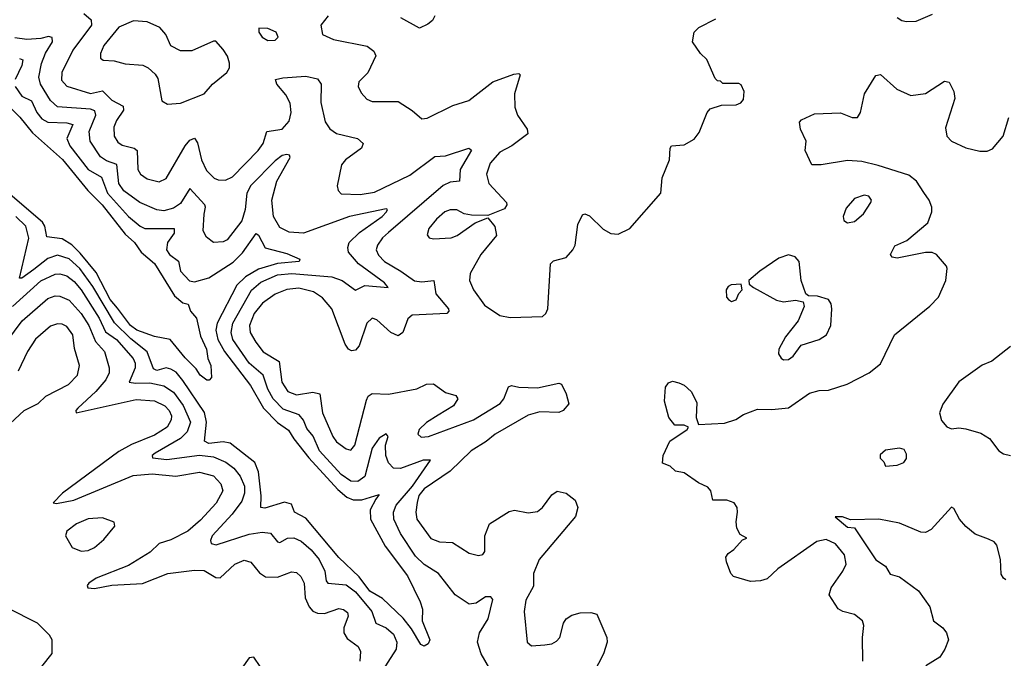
# Model space of a CAD drawing. Extents: x 1603745 to 1745082, y 385868 to 533966.
# Tile 578 of 646: x 1648465 to 1652628, y 486717 to 489418. Entities that reach past the tile are written whole.
import ezdxf

# ---------------------------------------------------------------- set-up
doc = ezdxf.new("R2010")
doc.units = 0

msp = doc.modelspace()

# ---------------------------------------------------------------- linework, layer by layer
at = {"layer": '0CON20XD'}
for points in [[(1648736, 489445), (1648768, 489418), (1648768.4, 489395), (1648690.6, 489289.4), (1648643.3, 489195), (1648642.4, 489162.4), (1648665, 489136.6), (1648765, 489106.6), (1648815, 489116.7), (1648855, 489077.3), (1648902.7, 489052.7), (1648904.7, 489035), (1648875, 488992.5), (1648863.8, 488963.8), (1648864.5, 488925.5), (1648880, 488900), (1648898.1, 488888.1), (1648949.4, 488875), (1648962, 488865), (1648965, 488784), (1648976.5, 488765), (1649005, 488745.4), (1649055, 488732.9), (1649085, 488746.5), (1649164.8, 488885.2), (1649185, 488908.2), (1649205, 488916.5), (1649217.6, 488897.6), (1649234.1, 488825), (1649255, 488780.9), (1649287.9, 488747.9), (1649305, 488740.4), (1649335, 488739.2), (1649365, 488753.8), (1649473.4, 488865), (1649495.3, 488895), (1649510.5, 488945), (1649575, 488954.6), (1649605, 488989.2), (1649612.8, 489025), (1649608.7, 489065), (1649590.8, 489100.8), (1649551.9, 489145), (1649547.5, 489165), (1649577.2, 489172.8), (1649675, 489180), (1649725, 489168.2), (1649739.6, 489145), (1649738, 489068), (1649756.7, 488986.7), (1649776.2, 488956.2), (1649805, 488937.5), (1649894, 488915), (1649918, 488895), (1649910, 488875), (1649843.1, 488825), (1649826.1, 488803.9), (1649807.3, 488715), (1649811.4, 488695), (1649825, 488682.2), (1649905, 488678.8), (1649965, 488688.6), (1650115, 488761), (1650220.5, 488839.5), (1650265, 488842.7), (1650364.1, 488874.1), (1650375.9, 488865.9), (1650328.2, 488785), (1650324.6, 488735.4), (1650285, 488731), (1650255, 488716.4), (1650025, 488517.9), (1649998.9, 488495), (1649977.7, 488465), (1649973.1, 488445), (1649982, 488422), (1650007.5, 488395), (1650077.3, 488355), (1650135, 488313.2), (1650165, 488308.8), (1650216, 488315), (1650225, 488259.2), (1650278.1, 488195), (1650279.2, 488185), (1650271.2, 488175), (1650125, 488168.9), (1650106.6, 488153.4), (1650085.6, 488095), (1650065, 488081.5), (1650035, 488095.5), (1649975, 488149.2), (1649955, 488155.8), (1649933.5, 488135), (1649901.2, 488038.8), (1649885, 488020.6), (1649867.9, 488017.9), (1649855, 488024.4), (1649840.8, 488045), (1649785.2, 488195.2), (1649745, 488241.5), (1649707.1, 488267.1), (1649645, 488282.3), (1649595, 488276.2), (1649545, 488257.7), (1649491.3, 488218.7), (1649457.2, 488175), (1649436.5, 488125), (1649440, 488095), (1649463.4, 488053.4), (1649495, 488012.9), (1649561.7, 487971.7), (1649574.1, 487885), (1649599.3, 487845), (1649635, 487830.7), (1649705, 487842), (1649734.8, 487834.8), (1649745.3, 487755), (1649789.2, 487655), (1649805, 487633.1), (1649845, 487602.1), (1649865, 487597.8), (1649882.2, 487617.8), (1649930.9, 487809.1), (1649938.5, 487825), (1649955, 487836.9), (1650025, 487834.6), (1650145, 487856.9), (1650185.7, 487875.7), (1650215, 487878.1), (1650265, 487840.6), (1650308.9, 487828.9), (1650318, 487815), (1650299.2, 487785), (1650234.2, 487745.8), (1650185, 487714.3), (1650154.4, 487685), (1650148, 487665), (1650162.2, 487652.2), (1650193.3, 487655), (1650384.2, 487725), (1650496.5, 487795), (1650512.3, 487815), (1650532, 487865), (1650545, 487870.8), (1650575, 487863.3), (1650655, 487861.1), (1650745, 487881.2), (1650755.8, 487875.8), (1650776, 487835), (1650786.4, 487793.6), (1650762.5, 487765), (1650745, 487756.2), (1650665, 487759.3), (1650615, 487745.2), (1650475, 487665.3), (1650436.8, 487633.2), (1650374.1, 487595), (1650285, 487508.4), (1650175, 487434.1), (1650152.8, 487405), (1650145.6, 487375.6), (1650140.3, 487335), (1650144.7, 487305), (1650203, 487223), (1650239.8, 487209.8), (1650295, 487206.2), (1650365, 487160.8), (1650405, 487152), (1650423.6, 487156.4), (1650431.7, 487168.3), (1650431.4, 487235), (1650451.4, 487285), (1650535, 487338.1), (1650557, 487343), (1650615, 487332.2), (1650655, 487338.1), (1650675, 487354.2), (1650715, 487407.5), (1650737, 487423), (1650776.2, 487415), (1650814, 487385), (1650824.3, 487355), (1650815, 487316.2), (1650661.5, 487135), (1650638.2, 487075), (1650638, 487022), (1650605, 486962.5), (1650598.1, 486915), (1650611.2, 486785), (1650629.3, 486769.3), (1650685.8, 486774.2), (1650715, 486778), (1650735, 486788.8), (1650749.2, 486805), (1650764.3, 486865), (1650775, 486883.8), (1650800.3, 486899.7), (1650835, 486908.6), (1650879.7, 486909.7), (1650905, 486903.3), (1650948, 486805), (1650949.2, 486785), (1650933.3, 486735), (1650870.8, 486615)], [(1649770, 489435), (1649738, 489395), (1649745.8, 489355.8), (1649792.5, 489335), (1649934.1, 489305.9), (1649962.9, 489285), (1649970.6, 489265), (1649936.7, 489193.3), (1649899.2, 489155), (1649895.8, 489135), (1649908.7, 489108.7), (1649932.6, 489082.6), (1649955, 489071.9), (1650065, 489071.9), (1650125, 489034.2), (1650165, 488998.6), (1650188.3, 489001.7), (1650296.7, 489055), (1650364, 489076), (1650465, 489155.5), (1650555, 489187.3), (1650575, 489190), (1650581.2, 489185), (1650557.9, 489105), (1650558.6, 489048.6), (1650570, 489015), (1650611.1, 488955), (1650613.3, 488935), (1650545.8, 488885), (1650495, 488857.9), (1650455, 488811.1), (1650438.8, 488765), (1650449.2, 488725), (1650523.1, 488645), (1650524.3, 488635), (1650515, 488618.8), (1650445, 488590), (1650375, 488592), (1650345, 488597.5), (1650313.6, 488613.6), (1650285, 488614.5), (1650263.1, 488605), (1650227.8, 488575), (1650194.4, 488535), (1650187.7, 488507.7), (1650195.9, 488495.9), (1650215, 488490.8), (1650290, 488495), (1650315, 488505.6), (1650391.1, 488558.9), (1650445, 488580), (1650473.4, 488543.4), (1650480.6, 488505), (1650414.8, 488425.2), (1650369.6, 488345), (1650366.4, 488315), (1650384.5, 488275), (1650430.5, 488210.5), (1650495, 488167.3), (1650538.3, 488158.3), (1650675, 488162.9)], [(1650220.8, 489435), (1650210, 489415), (1650191.3, 489398.7), (1650155, 489382), (1650076.4, 489426.4)], [(1652215, 489410), (1652255, 489412.2), (1652325, 489441.5)], [(1649090.5, 489060.5), (1649145, 489064.5), (1649245, 489104), (1649280.8, 489145), (1649341.4, 489195), (1649351.8, 489215), (1649352.9, 489235), (1649343.8, 489263.8), (1649325, 489292), (1649295, 489327.5), (1649285, 489327.5), (1649193.4, 489286.6), (1649145, 489286.7), (1649105, 489307.5), (1649083.3, 489355), (1649057.8, 489385), (1649005, 489408.6), (1648946.6, 489413.4), (1648885, 489387.1), (1648821.3, 489308.7), (1648807.3, 489275), (1648807.5, 489255), (1648817.6, 489247.6), (1648864.7, 489244.7), (1648911.1, 489231.1), (1648985.4, 489225.4), (1649008.8, 489215), (1649038.3, 489188.3), (1649049.7, 489169.7), (1649066.2, 489075), (1649090.5, 489060.5)], [(1650675, 488162.9), (1650689.2, 488175), (1650697.8, 488195), (1650708.8, 488385), (1650722.5, 488397.5), (1650775, 488412.9), (1650804.4, 488445), (1650813.3, 488465), (1650825, 488552.5), (1650845, 488593.3), (1650855, 488597.5), (1650875, 488588), (1650931.4, 488531.4), (1650965, 488513.1), (1650995, 488511.4), (1651045.5, 488534.5), (1651176, 488685), (1651180.9, 488749.1), (1651213.1, 488825), (1651215.7, 488874.3), (1651221.2, 488885), (1651275, 488888.6), (1651317.1, 488912.9), (1651338.3, 488941.7), (1651371.2, 489025), (1651385, 489041.2), (1651432.7, 489057.3), (1651495, 489058), (1651514.1, 489065.9), (1651525, 489080), (1651527.8, 489115), (1651515, 489143.3), (1651505, 489148.8), (1651438.3, 489148.3), (1651428.3, 489158.3), (1651415, 489160), (1651405, 489170), (1651370.5, 489250.5), (1651343.3, 489275), (1651310, 489325), (1651316.7, 489365), (1651336.7, 489385), (1651408.7, 489421.3)], [(1652175, 489427.5), (1652195, 489414.2), (1652215, 489410)], [(1649515, 489330), (1649545, 489331.2), (1649558.8, 489345), (1649550, 489365), (1649515, 489381.2), (1649477, 489383), (1649476.7, 489365), (1649490, 489345), (1649515, 489330)], [(1650474.6, 486635), (1650415.8, 486735), (1650401.2, 486785), (1650409.3, 486825), (1650445.9, 486884.1), (1650465.9, 486965.9), (1650456.7, 486976.7), (1650435, 486977.1), (1650395, 486950.5), (1650365, 486945.8), (1650307.1, 486985), (1650236.4, 487075), (1650175, 487113.7), (1650138.8, 487148.8), (1650074.6, 487244.6), (1650047.4, 487305), (1650045.7, 487335), (1650057.5, 487365), (1650125.6, 487444.4), (1650202.5, 487555), (1650170.8, 487555), (1650075, 487519.2), (1650045, 487521.6), (1650025, 487543.6), (1650013.2, 487575), (1650012.3, 487617.7), (1650023.3, 487655), (1650015, 487666.7), (1649985, 487647.3), (1649955, 487605.4), (1649924.5, 487485.5), (1649895, 487464.8), (1649865, 487466.6), (1649825, 487493.9), (1649732.7, 487595), (1649706.2, 487656.2), (1649679, 487689), (1649665, 487723.5), (1649646.6, 487746.6), (1649579.9, 487769.9), (1649536.3, 487815), (1649513.9, 487855), (1649495.2, 487915), (1649435, 487965.2), (1649366.7, 488065), (1649359.5, 488095), (1649366.5, 488135), (1649445.6, 488274.4), (1649485, 488308.5), (1649555, 488338.6), (1649615.3, 488344.7), (1649785, 488329.8), (1649828.5, 488315), (1649885, 488273.5), (1649925, 488293.8), (1650022.5, 488285), (1650007.1, 488305), (1649897.3, 488385), (1649856, 488435), (1649852.9, 488455), (1649857.9, 488475), (1649901.9, 488518.1), (1649997.7, 488585), (1650015.5, 488605), (1650020, 488615), (1650015, 488618.1), (1649860, 488585), (1649665, 488515.8), (1649605, 488519.5), (1649565, 488538.8), (1649538.4, 488585), (1649530.9, 488655), (1649552, 488735), (1649609.5, 488835), (1649606.2, 488845), (1649595, 488847.9), (1649575, 488844), (1649545, 488821.7), (1649442.8, 488717.2), (1649426.2, 488685), (1649418.8, 488615), (1649405, 488567.5), (1649342.4, 488487.6), (1649325, 488478.9), (1649285, 488475.6), (1649255, 488498.1), (1649240.4, 488525), (1649245.8, 488595), (1649251.6, 488625), (1649247.5, 488635), (1649185, 488704.4), (1649145, 488640), (1649115, 488620.6), (1649075, 488609.3), (1649045, 488613.2), (1648973.5, 488645), (1648905, 488694.7), (1648885, 488725.7), (1648875.9, 488805.9), (1648831.7, 488821.7), (1648807.5, 488837.5), (1648763.4, 488905), (1648758.9, 488945), (1648787.9, 489015), (1648783.3, 489033.3), (1648765, 489040), (1648625, 489050), (1648595, 489075.9), (1648553.8, 489145), (1648546.3, 489175), (1648557.2, 489232.8), (1648575, 489277.1), (1648604.7, 489325), (1648603.1, 489343.1), (1648586.7, 489346.7), (1648555, 489338.4), (1648495.2, 489335.2), (1648445, 489341.1)], [(1648465, 489253.7), (1648479, 489249), (1648474.4, 489225), (1648446.2, 489165)], [(1652030.4, 486705), (1652028.1, 486805), (1652034.3, 486855), (1652028.6, 486875), (1651995, 486902.2), (1651945, 486914.5), (1651925, 486925.6), (1651888.2, 486985), (1651895.5, 487015), (1651945.4, 487085), (1651959.2, 487115), (1651951.8, 487155), (1651915, 487201.5), (1651875, 487218.7), (1651835, 487211.1), (1651670, 487095), (1651625, 487052.9), (1651597.5, 487045), (1651555, 487042), (1651483, 487063), (1651472, 487075), (1651453.8, 487125), (1651450, 487145), (1651460.5, 487159.5), (1651485, 487177.5), (1651521.7, 487218.3), (1651540, 487225), (1651510.7, 487240.7), (1651496.7, 487266.7), (1651494.2, 487294.2), (1651500.6, 487335), (1651498.1, 487355), (1651485.8, 487375), (1651455, 487385.4), (1651396.2, 487386.2), (1651387.8, 487425), (1651375, 487440), (1651335, 487459.6), (1651275, 487500.8), (1651238.3, 487508.3), (1651215, 487529.2), (1651182.5, 487542.5), (1651186.1, 487573.9), (1651214.3, 487635), (1651286.9, 487685), (1651292.2, 487695), (1651275, 487703.6), (1651235, 487702.7), (1651210, 487735), (1651191.4, 487805), (1651195.8, 487864.2), (1651207.7, 487882.3), (1651225, 487888.8), (1651251.7, 487881.7), (1651275, 487872), (1651304, 487845), (1651328.2, 487798.2), (1651324.6, 487735), (1651335, 487705.6), (1651445, 487711.4), (1651492.7, 487727.3), (1651525, 487748.6), (1651585, 487770.8), (1651645, 487769.4), (1651715, 487776.7), (1651805, 487838.9), (1651845, 487850), (1651885, 487851.2), (1651963.9, 487876.1), (1652056.1, 487923.9), (1652105, 487962.5), (1652163.8, 488085), (1652313.5, 488206.5), (1652350, 488245), (1652380.6, 488315), (1652385.8, 488365), (1652383.8, 488375), (1652341.4, 488425), (1652322.7, 488432.7), (1652295, 488433.4), (1652175, 488409.2), (1652153.9, 488413.9), (1652146.7, 488425), (1652165, 488461.2), (1652215.3, 488484.7), (1652305, 488558.8), (1652322.2, 488605), (1652322.2, 488625), (1652310.9, 488655), (1652287.2, 488687.2), (1652256.1, 488735), (1652225, 488760.8), (1652095, 488801.3), (1652025, 488817.7), (1651965, 488823.3), (1651853.8, 488803.8), (1651814.3, 488804.3), (1651786.2, 488865), (1651790, 488905), (1651766.7, 488955), (1651762.5, 488985), (1651770, 488995), (1651825, 489020), (1651935, 489024.3), (1651985, 489004), (1652007.5, 489005), (1652020, 489025), (1652036.2, 489105), (1652085, 489182.5), (1652104.1, 489185.9), (1652173.7, 489123.7), (1652232.3, 489097.7), (1652294.1, 489105.9), (1652375, 489158.8), (1652395, 489153.3), (1652414, 489115), (1652418.6, 489085), (1652379.1, 488960.9), (1652384.6, 488925), (1652404, 488904), (1652465, 488875.7), (1652525, 488861.6), (1652555, 488861.8), (1652578.3, 488871.7), (1652622.5, 488925), (1652646.5, 489005)], [(1648446.6, 489135), (1648473.8, 489095), (1648515.1, 489075.1), (1648537.4, 489025), (1648558.3, 488998.3), (1648585, 488984.4), (1648665, 488982.1), (1648689.6, 488975), (1648664.8, 488915), (1648677.1, 488885), (1648755.1, 488785.1), (1648811.4, 488751.4), (1648837.3, 488685), (1648925, 488585.6), (1648975, 488544.3), (1648995, 488535.2), (1649118.1, 488535), (1649118.1, 488515), (1649090.3, 488475), (1649085.4, 488445), (1649098.2, 488425), (1649136.5, 488396.5), (1649145.3, 488355), (1649183.1, 488313.1), (1649205, 488309.7), (1649265, 488326.2), (1649367.2, 488392.8), (1649407.7, 488432.3), (1649465, 488513.1), (1649475, 488506.9), (1649503.7, 488453.7), (1649595, 488429.4), (1649650, 488405), (1649647.5, 488395), (1649555, 488386.3), (1649475, 488362.8), (1649419.6, 488330.4), (1649383.8, 488295), (1649300.5, 488135), (1649294.8, 488105), (1649302.5, 488065), (1649331.5, 488015), (1649440.5, 487870.5), (1649495.8, 487775), (1649555, 487714.4), (1649602.1, 487682.1), (1649624.4, 487645), (1649688.2, 487565), (1649810.2, 487430.2), (1649848.9, 487398.9), (1649875, 487387.1), (1649912.3, 487387.7), (1649985, 487410), (1649970.8, 487389.2), (1649946.4, 487345), (1649948.8, 487305), (1650010.4, 487190.4), (1650104.6, 487065), (1650158.6, 486955), (1650168, 486925), (1650166.2, 486875), (1650199.4, 486795), (1650192.1, 486777.9), (1650175, 486767.5), (1650161.1, 486775), (1650121.8, 486841.8), (1650087, 486887), (1649999.2, 486969.2), (1649945, 487000), (1649900.8, 487060.8), (1649815, 487142.8), (1649675, 487308.8), (1649627.8, 487335), (1649615, 487369.1), (1649585, 487376.7), (1649501.8, 487351.8), (1649484.4, 487355), (1649486.6, 487403.4), (1649475.2, 487505), (1649459.2, 487545), (1649355, 487627.1), (1649325, 487632.2), (1649265.2, 487625.2), (1649247.2, 487635), (1649254.8, 487715), (1649246.9, 487756.9), (1649155, 487892.1), (1649126.7, 487926.7), (1649105, 487940.2), (1649085, 487944.8), (1649045, 487934.3), (1649031.4, 487941.4), (1649005, 488013.3), (1648935, 488068.1), (1648865.7, 488135.7), (1648775, 488289.6), (1648719.8, 488365), (1648675, 488405.9), (1648625, 488422.6), (1648585, 488407.9), (1648525, 488362.1), (1648475, 488324.2), (1648464.8, 488324.8), (1648504.5, 488494.5), (1648491.6, 488545), (1648448.6, 488585)], [(1648374.4, 489095), (1648466, 489006), (1648519.3, 488939.3), (1648646.2, 488826.2), (1648753.6, 488695), (1648813.7, 488635), (1648910.9, 488510.9), (1648950.4, 488475), (1648979.4, 488435), (1649035, 488386.8), (1649119.6, 488249.6), (1649155, 488220), (1649177.5, 488215), (1649187.5, 488185), (1649213.3, 488155), (1649229.3, 488079.3), (1649254.6, 488025), (1649261.2, 487985), (1649274, 487955), (1649276, 487904), (1649266.1, 487893.9), (1649256.2, 487893.8), (1649228, 487915), (1649211.8, 487941.8), (1649165, 487987.5), (1649102, 488065), (1649035, 488077.8), (1648961.2, 488105), (1648934.2, 488125), (1648878.2, 488198.2), (1648848.2, 488235), (1648789, 488349), (1648721.1, 488431.1), (1648685.8, 488465.8), (1648645, 488491.6), (1648579.7, 488499.7), (1648572.2, 488545), (1648561.6, 488561.6), (1648405.6, 488695.6)], [(1651965, 488558.8), (1651995, 488564.3), (1652033, 488597), (1652063.3, 488645), (1652066.7, 488655), (1652055, 488671.2), (1652035, 488676), (1651995, 488661.2), (1651958.8, 488621.2), (1651946.2, 488585), (1651949.3, 488569.3), (1651965, 488558.8)], [(1651695, 487978.8), (1651715, 487980.8), (1651735.8, 487995), (1651768.9, 488041.1), (1651845, 488065.8), (1651875.7, 488085), (1651894.4, 488125), (1651898.6, 488195), (1651896.6, 488216.6), (1651884.2, 488234.2), (1651838.3, 488248.3), (1651800.7, 488250.7), (1651788.8, 488258.8), (1651769.2, 488315), (1651761.2, 488395), (1651743.3, 488415), (1651715, 488422.9), (1651675, 488409.2), (1651593.8, 488355), (1651547.5, 488315), (1651550, 488300), (1651567.5, 488285), (1651665, 488231.4), (1651695, 488224.3), (1651745, 488231.2), (1651777.5, 488225), (1651782.5, 488205), (1651756.1, 488143.9), (1651702.8, 488077.2), (1651674.2, 488025), (1651674, 488005), (1651685, 487986.7), (1651695, 487978.8)], [(1648435, 488204.8), (1648555, 488314), (1648615, 488341.9), (1648635, 488343.1), (1648664.5, 488334.5), (1648695, 488311.4), (1648725, 488275.7), (1648800.9, 488155), (1648827.9, 488097.9), (1648874.4, 488065), (1648945.7, 487985), (1648953.9, 487965), (1648953.5, 487945), (1648928.1, 487885), (1648955, 487880), (1649015, 487882.6), (1649075, 487868.7), (1649115, 487842.3), (1649155.8, 487785.8), (1649186.9, 487715), (1649174, 487675), (1649145, 487646.8), (1649037.9, 487585), (1649025.5, 487575), (1649027.5, 487565), (1649087.9, 487557.9), (1649225, 487576), (1649285, 487568.4), (1649336.9, 487546.9), (1649370.9, 487520.9), (1649397.6, 487487.6), (1649415.2, 487445), (1649416.2, 487415), (1649405, 487381.8), (1649363.7, 487326.3), (1649278.4, 487235), (1649271.4, 487215), (1649275, 487202.2), (1649296.2, 487196.2), (1649435, 487241.7), (1649490.9, 487250.9), (1649525, 487245.4), (1649555, 487209.6), (1649565, 487206.8), (1649597.5, 487225), (1649625, 487225.8), (1649655, 487211.9), (1649698.1, 487175), (1649731.1, 487135), (1649756, 487085), (1649761.6, 487045), (1649768.5, 487035), (1649845, 487027.8), (1649885, 486998.3), (1649954.8, 486915), (1649971.1, 486865), (1650015, 486845.9), (1650045, 486818.2), (1650060, 486785), (1650057.6, 486755), (1649986.5, 486645)], [(1651475, 488226.7), (1651495, 488233.8), (1651505, 488260), (1651520, 488275), (1651515, 488300), (1651473.6, 488296.4), (1651460.7, 488289.3), (1651452.5, 488275), (1651453.3, 488245), (1651462.5, 488235), (1651475, 488226.7)], [(1648372.9, 488007.1), (1648475.3, 488145), (1648585, 488239.2), (1648615, 488250), (1648635, 488248.4), (1648675, 488231.1), (1648725.9, 488175), (1648757, 488125), (1648786.5, 488056.5), (1648824.2, 488015), (1648843.7, 487945), (1648844.1, 487925), (1648829.4, 487895), (1648787.4, 487845), (1648710.5, 487775), (1648702.2, 487765), (1648704, 487755), (1648958.3, 487811.7), (1649035, 487806), (1649078.7, 487785), (1649097.4, 487765), (1649107.4, 487742.6), (1649106.3, 487725), (1649089.1, 487695), (1649035, 487660.9), (1648938.2, 487621.8), (1648885, 487591.3), (1648646.7, 487415), (1648607.5, 487375), (1648621.4, 487371.4), (1648694.3, 487385), (1648945, 487489.6), (1649025, 487497.1), (1649125, 487486.7), (1649225, 487504.3), (1649285, 487487.9), (1649315.9, 487455), (1649323.8, 487425), (1649296.7, 487373.3), (1649229.6, 487300.4), (1649176.8, 487255), (1649105, 487218.1), (1649055, 487202.2), (1649016.4, 487165), (1648925, 487109.2), (1648788, 487055), (1648758, 487035), (1648751.2, 487025), (1648753.3, 487015), (1648782.2, 487012.2), (1648855, 487025.4), (1648985, 487032.7), (1649092, 487075), (1649205, 487089.3), (1649245, 487087.8), (1649295, 487058.5), (1649313.3, 487056.7), (1649375.6, 487115), (1649415, 487131.8), (1649443, 487123), (1649478.5, 487078.5), (1649505, 487061.5), (1649555, 487060), (1649615, 487082.2), (1649635, 487079.4), (1649653.3, 487063.3), (1649667.5, 487035), (1649672.5, 486972.5), (1649689.2, 486935), (1649705, 486916.7), (1649725, 486907.2), (1649753.3, 486906.7), (1649815, 486926.9), (1649835, 486923.6), (1649850.8, 486910.8), (1649854.5, 486895), (1649835.5, 486845), (1649835.5, 486825), (1649850, 486800), (1649897, 486767), (1649905.6, 486745), (1649902.7, 486705)], [(1648425, 487709.4), (1648485, 487764.3), (1648543.8, 487795), (1648575.8, 487825), (1648671.9, 487875), (1648710, 487915), (1648717.7, 487955), (1648697.4, 488027.4), (1648690, 488085), (1648665, 488120.9), (1648645, 488130.8), (1648625, 488131.8), (1648595, 488121.1), (1648532.8, 488067.2), (1648498.2, 488015), (1648458.5, 487931.5)], [(1652654.5, 488035.5), (1652575, 487973.3), (1652535, 487956.2), (1652435, 487886.2), (1652367.7, 487792.3), (1652354.4, 487755.6), (1652362, 487722), (1652385, 487696), (1652405, 487687.5), (1652435, 487692), (1652465, 487688.1), (1652528.9, 487668.9), (1652565, 487646), (1652604.2, 487595), (1652625, 487581.9), (1652654.2, 487574.2)], [(1652125, 487530), (1652175, 487533.3), (1652202.5, 487545), (1652215, 487562.5), (1652215, 487580), (1652205, 487600), (1652185, 487606.2), (1652125, 487596.7), (1652103, 487577), (1652103, 487563), (1652118.3, 487548.3), (1652125, 487530)], [(1652635, 487049.2), (1652624, 487055), (1652615, 487072.5), (1652611.9, 487135), (1652595.7, 487195.7), (1652585, 487210), (1652560.8, 487220.8), (1652505, 487241.2), (1652465, 487274), (1652438.6, 487305), (1652415, 487350), (1652405, 487356.7), (1652318.7, 487261.3), (1652295, 487248.6), (1652275, 487250.6), (1652185, 487288.9), (1652097.5, 487305), (1651977.8, 487302.2), (1651944.2, 487315.8), (1651913.3, 487315), (1651965, 487270.8), (1651995, 487269.2), (1652085, 487133.6), (1652126.2, 487106.2), (1652145, 487072), (1652185, 487061.4), (1652265, 487001.9), (1652313.1, 486935), (1652328.6, 486875), (1652367.5, 486845), (1652382.9, 486825), (1652391.4, 486795), (1652377.1, 486755), (1652355, 486722), (1652295.9, 486684.1)], [(1648725, 487170.5), (1648755, 487172.7), (1648782, 487185), (1648820.9, 487219.1), (1648867.5, 487275), (1648865, 487292.5), (1648815, 487310.8), (1648755, 487307.1), (1648705.8, 487285), (1648664, 487255), (1648659.2, 487235), (1648687.5, 487185), (1648725, 487170.5)], [(1648558.7, 486681.3), (1648603.2, 486736.8), (1648602.9, 486795), (1648590.8, 486815), (1648540.6, 486865), (1648415, 486928.5)], [(1649482.4, 486682.4), (1649455, 486722), (1649435, 486718.8), (1649404.3, 486675)]]:
    msp.add_lwpolyline(points, dxfattribs=at)

doc.saveas('drawing.dxf')
